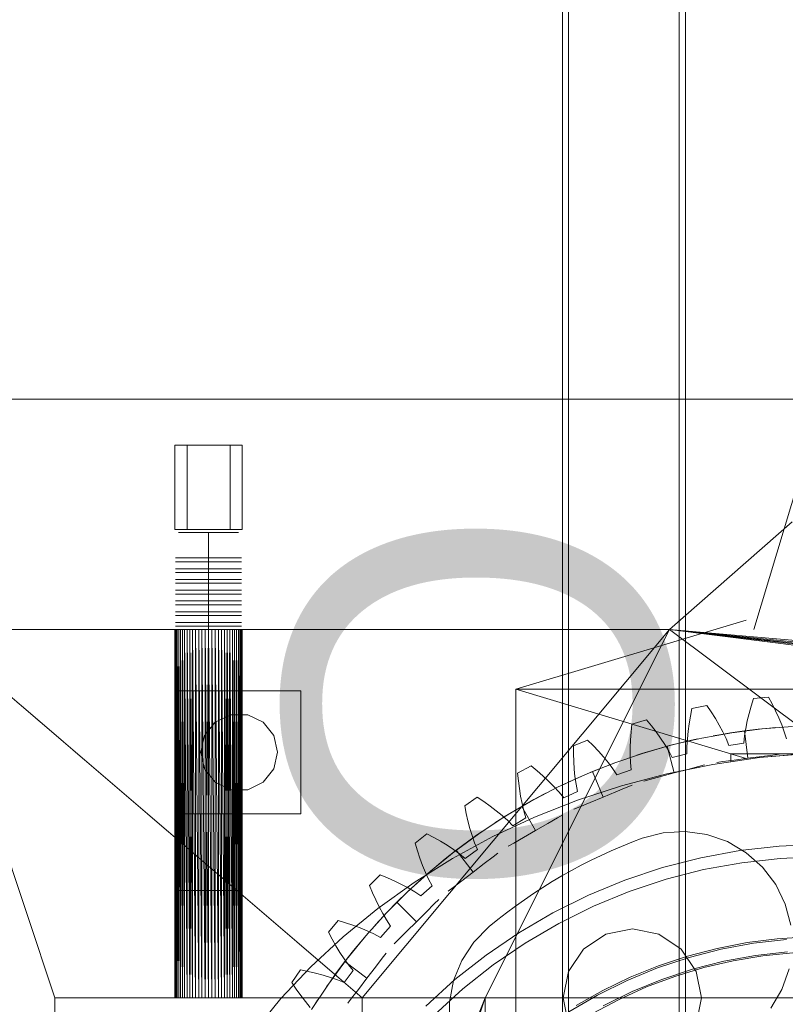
# Model space of a CAD drawing. Header units: millimetres. Extents: x -4395 to 65662, y -65530 to 6847.
# Tile 859 of 1034: x 23927 to 24426, y 1936 to 2577. Entities that reach past the tile are written whole.
import ezdxf

# ---------------------------------------------------------------- set-up
doc = ezdxf.new("R2010")
doc.units = ezdxf.units.MM
for name, color, linetype, lineweight in [('COTAS_O', 1, 'Continuous', 0), ('COTAS_P', 1, 'Continuous', 0), ('lateral_briquetadora', 7, 'Continuous', 0), ('lateral_C02', 7, 'Continuous', 0)]:
    doc.layers.add(name, color=color, linetype=linetype, lineweight=lineweight)
doc.dimstyles.new('R19_100', dxfattribs={"dimtxt": 250, "dimasz": 150, "dimexe": 150, "dimexo": 80, "dimgap": 100, "dimtad": 1, "dimtih": 1, "dimtoh": 1, "dimdsep": 46, "dimcen": 0.09, "dimadec": 0, "dimazin": 0, "dimtfac": 1, "dimtdec": 4, "dimtofl": 0, "dimtmove": 0, "dimatfit": 3, "dimfxl": 1, "dimtolj": 1, "dimtzin": 0, "dimarcsym": 0})

# ---------------------------------------------------------------- blocks, each defined once
blk = doc.blocks.new('DIM_R33_4')
at = {"layer": 'COTAS_P'}
for p, q in [((15248.37, 1279.09), (24311.82, 4109.09)), ((24311.82, 4109.09), (24155.23, 4107.34)), ((24311.82, 4109.09), (24182.05, 4021.43)), ((24580.07, 3250), (24311.82, 4109.09)), ((15248.37, 1279.09), (15378.14, 1366.76)), ((15248.37, 1279.09), (15404.97, 1280.85)), ((15516.62, 420), (15248.37, 1279.09))]:
    blk.add_line(p, q, dxfattribs=at)
blk.add_text('9495 P', height=250, rotation=17.34062, dxfattribs=at).set_placement((19750.29, 2789.55))
blk = doc.blocks.new('DIM_R33_7')
at = {"layer": 'COTAS_P'}
for p, q in [((24250.07, 2141), (24400.07, 2186)), ((26750.07, 2141), (26600.07, 2186)), ((24250.07, 1241), (24250.07, 2141)), ((24250.07, 2141), (26750.07, 2141)), ((24250.07, 2141), (24400.07, 2096)), ((26750.07, 2141), (26600.07, 2096)), ((26750.07, 1241), (26750.07, 2141))]:
    blk.add_line(p, q, dxfattribs=at)
blk.add_text('2500 P', height=250, dxfattribs=at).set_placement((25500.07, 2241))
blk = doc.blocks.new('DIM_R33_27')
at = {"layer": 'COTAS_O'}
for p, q in [((23750.07, 2330), (24450.07, 2330)), ((24450.07, 2330), (24405.07, 2180)), ((24450.07, 0), (24450.07, 2330)), ((24450.07, 2330), (24495.07, 2180)), ((24450.07, 0), (24405.07, 150)), ((24450.07, 0), (24495.07, 150)), ((23750.07, 0), (24450.07, 0))]:
    blk.add_line(p, q, dxfattribs=at)
blk.add_text('2330 O', height=250, rotation=90, dxfattribs=at).set_placement((24350.07, 1165))

msp = doc.modelspace()

# ---------------------------------------------------------------- linework, layer by layer
at = {"layer": 'lateral_briquetadora'}
for p, q in [((24028.067, 2300), (24072.067, 2300)), ((24028.067, 2300), (24028.067, 2245)), ((24036.067, 2300), (24064.067, 2300)), ((24036.067, 2300), (24036.067, 2245)), ((24064.067, 2300), (24064.067, 2245)), ((24072.067, 2300), (24072.067, 2245)), ((24028.067, 2245), (24072.067, 2245)), ((24036.067, 2245), (24064.067, 2245)), ((24430.067, 2250), (24350.067, 2180)), ((24034.431, 2243), (24030.569, 2243)), ((24041.39, 2243), (24034.431, 2243)), ((24050.067, 2243), (24041.39, 2243)), ((24050.067, 2243), (24050.067, 2226.5)), ((24050.067, 2243), (24058.745, 2243)), ((24058.745, 2243), (24065.704, 2243)), ((24065.704, 2243), (24069.566, 2243)), ((24032.867, 2226.5), (24028.619, 2226.5)), ((24034.431, 2226.5), (24030.569, 2226.5)), ((24040.522, 2226.5), (24032.867, 2226.5)), ((24041.39, 2226.5), (24034.431, 2226.5)), ((24050.067, 2226.5), (24040.522, 2226.5)), ((24050.067, 2226.5), (24041.39, 2226.5)), ((24050.067, 2226.5), (24050.067, 2224)), ((24050.067, 2226.5), (24059.613, 2226.5)), ((24050.067, 2226.5), (24058.745, 2226.5)), ((24058.745, 2226.5), (24065.704, 2226.5)), ((24059.613, 2226.5), (24067.268, 2226.5)), ((24065.704, 2226.5), (24069.566, 2226.5)), ((24067.268, 2226.5), (24071.516, 2226.5)), ((24032.867, 2224), (24028.619, 2224)), ((24032.867, 2219.5), (24028.619, 2219.5)), ((24034.431, 2224), (24030.569, 2224)), ((24034.431, 2219.5), (24030.569, 2219.5)), ((24040.522, 2224), (24032.867, 2224)), ((24040.522, 2219.5), (24032.867, 2219.5)), ((24041.39, 2224), (24034.431, 2224)), ((24041.39, 2219.5), (24034.431, 2219.5)), ((24050.067, 2224), (24040.522, 2224)), ((24050.067, 2219.5), (24040.522, 2219.5)), ((24050.067, 2224), (24041.39, 2224)), ((24050.067, 2219.5), (24041.39, 2219.5)), ((24050.067, 2224), (24050.067, 2219.5)), ((24050.067, 2224), (24058.745, 2224)), ((24050.067, 2224), (24059.613, 2224)), ((24050.067, 2219.5), (24050.067, 2217)), ((24050.067, 2219.5), (24058.745, 2219.5)), ((24050.067, 2219.5), (24059.613, 2219.5)), ((24058.745, 2224), (24065.704, 2224)), ((24058.745, 2219.5), (24065.704, 2219.5)), ((24059.613, 2224), (24067.268, 2224)), ((24059.613, 2219.5), (24067.268, 2219.5)), ((24065.704, 2224), (24069.566, 2224)), ((24065.704, 2219.5), (24069.566, 2219.5)), ((24067.268, 2224), (24071.516, 2224)), ((24067.268, 2219.5), (24071.516, 2219.5)), ((24032.867, 2217), (24028.619, 2217)), ((24032.867, 2212.5), (24028.619, 2212.5)), ((24034.431, 2217), (24030.569, 2217)), ((24034.431, 2212.5), (24030.569, 2212.5)), ((24040.522, 2217), (24032.867, 2217)), ((24040.522, 2212.5), (24032.867, 2212.5)), ((24041.39, 2217), (24034.431, 2217)), ((24041.39, 2212.5), (24034.431, 2212.5)), ((24050.067, 2217), (24040.522, 2217)), ((24050.067, 2212.5), (24040.522, 2212.5)), ((24050.067, 2217), (24041.39, 2217)), ((24050.067, 2212.5), (24041.39, 2212.5)), ((24050.067, 2217), (24050.067, 2212.5)), ((24050.067, 2217), (24058.745, 2217)), ((24050.067, 2217), (24059.613, 2217)), ((24050.067, 2212.5), (24050.067, 2210)), ((24050.067, 2212.5), (24058.745, 2212.5)), ((24050.067, 2212.5), (24059.613, 2212.5)), ((24058.745, 2217), (24065.704, 2217)), ((24058.745, 2212.5), (24065.704, 2212.5)), ((24059.613, 2217), (24067.268, 2217)), ((24059.613, 2212.5), (24067.268, 2212.5)), ((24065.704, 2217), (24069.566, 2217)), ((24065.704, 2212.5), (24069.566, 2212.5)), ((24067.268, 2217), (24071.516, 2217)), ((24067.268, 2212.5), (24071.516, 2212.5)), ((24032.867, 2210), (24028.619, 2210)), ((24032.867, 2205.5), (24028.619, 2205.5)), ((24034.431, 2210), (24030.569, 2210)), ((24034.431, 2205.5), (24030.569, 2205.5)), ((24040.522, 2210), (24032.867, 2210)), ((24040.522, 2205.5), (24032.867, 2205.5)), ((24041.39, 2210), (24034.431, 2210)), ((24041.39, 2205.5), (24034.431, 2205.5)), ((24050.067, 2210), (24040.522, 2210)), ((24050.067, 2205.5), (24040.522, 2205.5)), ((24050.067, 2210), (24041.39, 2210)), ((24050.067, 2205.5), (24041.39, 2205.5)), ((24050.067, 2210), (24050.067, 2205.5)), ((24050.067, 2210), (24058.745, 2210)), ((24050.067, 2210), (24059.613, 2210)), ((24050.067, 2205.5), (24050.067, 2203)), ((24050.067, 2205.5), (24058.745, 2205.5)), ((24050.067, 2205.5), (24059.613, 2205.5)), ((24058.745, 2210), (24065.704, 2210)), ((24058.745, 2205.5), (24065.704, 2205.5)), ((24059.613, 2210), (24067.268, 2210)), ((24059.613, 2205.5), (24067.268, 2205.5)), ((24065.704, 2210), (24069.566, 2210)), ((24065.704, 2205.5), (24069.566, 2205.5)), ((24067.268, 2210), (24071.516, 2210)), ((24067.268, 2205.5), (24071.516, 2205.5)), ((24032.867, 2203), (24028.619, 2203)), ((24034.431, 2203), (24030.569, 2203)), ((24040.522, 2203), (24032.867, 2203)), ((24041.39, 2203), (24034.431, 2203)), ((24050.067, 2203), (24040.522, 2203)), ((24050.067, 2203), (24041.39, 2203)), ((24050.067, 2203), (24050.067, 2198.5)), ((24050.067, 2203), (24058.745, 2203)), ((24050.067, 2203), (24059.613, 2203)), ((24058.745, 2203), (24065.704, 2203)), ((24059.613, 2203), (24067.268, 2203)), ((24065.704, 2203), (24069.566, 2203)), ((24067.268, 2203), (24071.516, 2203)), ((24032.867, 2198.5), (24028.619, 2198.5)), ((24032.867, 2196), (24028.619, 2196)), ((24034.431, 2198.5), (24030.569, 2198.5)), ((24034.431, 2196), (24030.569, 2196)), ((24040.522, 2198.5), (24032.867, 2198.5)), ((24040.522, 2196), (24032.867, 2196)), ((24041.39, 2198.5), (24034.431, 2198.5)), ((24041.39, 2196), (24034.431, 2196)), ((24050.067, 2198.5), (24040.522, 2198.5)), ((24050.067, 2196), (24040.522, 2196)), ((24050.067, 2198.5), (24041.39, 2198.5)), ((24050.067, 2196), (24041.39, 2196)), ((24050.067, 2198.5), (24050.067, 2196)), ((24050.067, 2198.5), (24058.745, 2198.5)), ((24050.067, 2198.5), (24059.613, 2198.5)), ((24050.067, 2196), (24050.067, 2191.5)), ((24050.067, 2196), (24058.745, 2196)), ((24050.067, 2196), (24059.613, 2196)), ((24058.745, 2198.5), (24065.704, 2198.5)), ((24058.745, 2196), (24065.704, 2196)), ((24059.613, 2198.5), (24067.268, 2198.5)), ((24059.613, 2196), (24067.268, 2196)), ((24065.704, 2198.5), (24069.566, 2198.5)), ((24065.704, 2196), (24069.566, 2196)), ((24067.268, 2198.5), (24071.516, 2198.5)), ((24067.268, 2196), (24071.516, 2196)), ((24032.867, 2191.5), (24028.619, 2191.5)), ((24032.867, 2189), (24028.619, 2189)), ((24034.431, 2191.5), (24030.569, 2191.5)), ((24034.431, 2189), (24030.569, 2189)), ((24040.522, 2191.5), (24032.867, 2191.5)), ((24040.522, 2189), (24032.867, 2189)), ((24041.39, 2191.5), (24034.431, 2191.5)), ((24041.39, 2189), (24034.431, 2189)), ((24050.067, 2191.5), (24040.522, 2191.5)), ((24050.067, 2189), (24040.522, 2189)), ((24050.067, 2191.5), (24041.39, 2191.5)), ((24050.067, 2189), (24041.39, 2189)), ((24050.067, 2191.5), (24050.067, 2189)), ((24050.067, 2191.5), (24058.745, 2191.5)), ((24050.067, 2191.5), (24059.613, 2191.5)), ((24050.067, 2189), (24050.067, 2184.5)), ((24050.067, 2189), (24058.745, 2189)), ((24050.067, 2189), (24059.613, 2189)), ((24058.745, 2191.5), (24065.704, 2191.5)), ((24058.745, 2189), (24065.704, 2189)), ((24059.613, 2191.5), (24067.268, 2191.5)), ((24059.613, 2189), (24067.268, 2189)), ((24065.704, 2191.5), (24069.566, 2191.5)), ((24065.704, 2189), (24069.566, 2189)), ((24067.268, 2191.5), (24071.516, 2191.5)), ((24067.268, 2189), (24071.516, 2189)), ((23870.067, 2180), (24150.067, 1940)), ((24350.067, 2180), (23870.067, 2180)), ((23870.067, 2180), (23950.067, 1940)), ((24054.359, 2180), (23870.067, 2180)), ((24052.224, 2180), (23870.067, 2180)), ((24050.067, 2180), (23870.067, 2180)), ((24047.911, 2180), (23870.067, 2180)), ((24045.775, 2180), (23870.067, 2180)), ((24043.681, 2180), (23870.067, 2180)), ((24041.648, 2180), (23870.067, 2180)), ((24039.697, 2180), (23870.067, 2180)), ((24037.845, 2180), (23870.067, 2180)), ((24036.111, 2180), (23870.067, 2180)), ((24034.511, 2180), (23870.067, 2180)), ((24033.061, 2180), (23870.067, 2180)), ((24031.775, 2180), (23870.067, 2180)), ((24030.665, 2180), (23870.067, 2180)), ((24029.742, 2180), (23870.067, 2180)), ((24029.015, 2180), (23870.067, 2180)), ((24028.49, 2180), (23870.067, 2180)), ((24028.173, 2180), (23870.067, 2180)), ((24028.067, 2180), (23870.067, 2180)), ((24028.067, 2180), (24028.173, 1940)), ((24028.067, 1940), (24028.067, 2180)), ((24028.067, 2180), (24028.173, 2180)), ((24028.173, 2180), (24028.49, 1940)), ((24028.173, 1940), (24028.173, 2180)), ((24028.173, 2180), (24028.49, 2180)), ((24028.49, 2180), (24029.015, 1940)), ((24028.49, 1940), (24028.49, 2180)), ((24028.49, 2180), (24029.015, 2180)), ((24032.867, 2184.5), (24028.619, 2184.5)), ((24032.867, 2182), (24028.619, 2182)), ((24029.015, 2180), (24029.742, 1940)), ((24029.015, 1940), (24029.015, 2180)), ((24029.015, 2180), (24029.742, 2180)), ((24029.742, 2180), (24030.665, 1940)), ((24029.742, 1940), (24029.742, 2180)), ((24029.742, 2180), (24030.665, 2180)), ((24030.665, 2180), (24029.742, 1940)), ((24034.431, 2184.5), (24030.569, 2184.5)), ((24034.431, 2182), (24030.569, 2182)), ((24030.665, 2180), (24031.775, 1940)), ((24030.665, 1940), (24030.665, 2180)), ((24030.665, 2180), (24031.775, 2180)), ((24031.775, 2180), (24033.061, 1940)), ((24031.775, 1940), (24031.775, 2180)), ((24031.775, 2180), (24033.061, 2180)), ((24040.522, 2184.5), (24032.867, 2184.5)), ((24040.522, 2182), (24032.867, 2182)), ((24033.061, 2180), (24034.511, 1940)), ((24033.061, 1940), (24033.061, 2180)), ((24033.061, 2180), (24034.511, 2180)), ((24041.39, 2184.5), (24034.431, 2184.5)), ((24041.39, 2182), (24034.431, 2182)), ((24034.511, 2180), (24034.511, 1940)), ((24034.511, 2180), (24036.111, 1940)), ((24034.511, 2180), (24036.111, 2180)), ((24036.111, 2180), (24036.111, 1940)), ((24036.111, 2180), (24037.845, 1940)), ((24036.111, 2180), (24037.845, 2180)), ((24037.845, 2180), (24037.845, 1940)), ((24037.845, 2180), (24039.697, 1940)), ((24037.845, 2180), (24039.697, 2180)), ((24039.697, 2180), (24037.845, 1940)), ((24039.697, 2180), (24039.697, 1940)), ((24039.697, 2180), (24041.648, 1940)), ((24039.697, 2180), (24041.648, 2180)), ((24050.067, 2184.5), (24040.522, 2184.5)), ((24050.067, 2182), (24040.522, 2182)), ((24050.067, 2184.5), (24041.39, 2184.5)), ((24050.067, 2182), (24041.39, 2182)), ((24041.648, 2180), (24041.648, 1940)), ((24041.648, 2180), (24043.681, 1940)), ((24041.648, 2180), (24043.681, 2180)), ((24043.681, 2180), (24043.681, 1940)), ((24043.681, 2180), (24045.775, 1940)), ((24043.681, 2180), (24045.775, 2180)), ((24045.775, 2180), (24045.775, 1940)), ((24045.775, 2180), (24047.911, 1940)), ((24045.775, 2180), (24047.911, 2180)), ((24047.911, 2180), (24047.911, 1940)), ((24047.911, 2180), (24050.067, 1940)), ((24047.911, 2180), (24050.067, 2180)), ((24050.067, 2180), (24047.911, 1940)), ((24050.067, 2184.5), (24050.067, 2182)), ((24050.067, 2184.5), (24058.745, 2184.5)), ((24050.067, 2184.5), (24059.613, 2184.5)), ((24050.067, 2182), (24050.067, 2010)), ((24050.067, 2182), (24059.613, 2182)), ((24050.067, 2182), (24058.745, 2182)), ((24050.067, 2180), (24050.067, 1940)), ((24050.067, 2180), (24052.224, 1940)), ((24050.067, 2180), (24052.224, 2180)), ((24052.224, 2180), (24052.224, 1940)), ((24052.224, 2180), (24054.359, 1940)), ((24052.224, 2180), (24054.359, 2180)), ((24052.224, 2180), (24350.067, 2180)), ((24054.359, 2180), (24054.359, 1940)), ((24054.359, 2180), (24056.454, 1940)), ((24054.359, 2180), (24056.454, 2180)), ((24054.359, 2180), (24350.067, 2180)), ((24056.454, 2180), (24056.454, 1940)), ((24056.454, 2180), (24058.487, 1940)), ((24056.454, 2180), (24058.487, 2180)), ((24056.454, 2180), (24350.067, 2180)), ((24058.487, 2180), (24058.487, 1940)), ((24058.487, 2180), (24060.438, 1940)), ((24058.487, 2180), (24060.438, 2180)), ((24058.487, 2180), (24350.067, 2180)), ((24058.745, 2184.5), (24065.704, 2184.5)), ((24058.745, 2182), (24065.704, 2182)), ((24059.613, 2184.5), (24067.268, 2184.5)), ((24059.613, 2182), (24067.268, 2182)), ((24060.438, 2180), (24060.438, 1940)), ((24062.29, 2180), (24060.438, 1940)), ((24060.438, 2180), (24062.29, 2180)), ((24060.438, 2180), (24350.067, 2180)), ((24060.438, 2180), (24062.29, 1940)), ((24062.29, 2180), (24062.29, 1940)), ((24062.29, 1940), (24064.024, 2180)), ((24062.29, 2180), (24064.024, 2180)), ((24062.29, 2180), (24350.067, 2180)), ((24062.29, 2180), (24064.024, 1940)), ((24064.024, 2180), (24064.024, 1940)), ((24064.024, 2180), (24065.624, 1940)), ((24064.024, 2180), (24065.624, 2180)), ((24064.024, 2180), (24350.067, 2180)), ((24065.624, 2180), (24065.624, 1940)), ((24065.624, 1940), (24067.074, 2180)), ((24065.624, 2180), (24067.074, 2180)), ((24065.624, 2180), (24350.067, 2180)), ((24067.074, 1940), (24065.624, 2180)), ((24065.704, 2184.5), (24069.566, 2184.5)), ((24065.704, 2182), (24069.566, 2182)), ((24067.074, 2180), (24067.074, 1940)), ((24067.074, 2180), (24068.36, 1940)), ((24067.074, 2180), (24068.36, 2180)), ((24350.067, 2180), (24067.074, 2180)), ((24067.268, 2184.5), (24071.516, 2184.5)), ((24067.268, 2182), (24071.516, 2182)), ((24068.36, 2180), (24069.47, 1940)), ((24068.36, 1940), (24068.36, 2180)), ((24068.36, 2180), (24069.47, 2180)), ((24350.067, 2180), (24068.36, 2180)), ((24069.47, 2180), (24069.47, 1940)), ((24069.47, 1940), (24070.393, 2180)), ((24069.47, 2180), (24070.393, 2180)), ((24350.067, 2180), (24069.47, 2180)), ((24070.393, 1940), (24069.47, 2180)), ((24070.393, 2180), (24070.393, 1940)), ((24070.393, 2180), (24071.12, 1940)), ((24070.393, 2180), (24071.12, 2180)), ((24350.067, 2180), (24070.393, 2180)), ((24071.12, 2180), (24071.12, 1940)), ((24071.12, 1940), (24071.645, 2180)), ((24071.12, 2180), (24071.645, 2180)), ((24350.067, 2180), (24071.12, 2180)), ((24071.645, 1940), (24071.12, 2180)), ((24071.645, 2180), (24071.645, 1940)), ((24071.645, 2180), (24071.962, 1940)), ((24071.645, 2180), (24071.962, 2180)), ((24350.067, 2180), (24071.645, 2180)), ((24071.962, 2180), (24071.962, 1940)), ((24071.962, 1940), (24072.067, 2180)), ((24071.962, 2180), (24072.067, 2180)), ((24350.067, 2180), (24071.962, 2180)), ((24071.962, 2180), (24072.067, 1940)), ((24072.067, 2180), (24072.067, 1940)), ((24072.067, 2180), (24350.067, 2180)), ((24350.067, 2180), (24150.067, 1940)), ((24350.067, 2180), (24230.067, 1940)), ((24350.067, 2180), (24629.579, 2152.322)), ((24628.488, 2155.371), (24350.067, 2180)), ((24350.067, 2180), (24670.067, 1940)), ((24634.558, 2144.015), (24350.067, 2180)), ((24632.629, 2146.616), (24350.067, 2180)), ((24630.964, 2149.394), (24350.067, 2180)), ((24030.067, 2140), (24030.067, 2060)), ((24110.067, 2140), (24030.067, 2140)), ((24110.067, 2140), (24110.067, 2060)), ((24403.225, 2130.113), (24404.731, 2135.001)), ((24404.731, 2135.001), (24414.545, 2135.968)), ((24414.545, 2135.968), (24416.977, 2131.468)), ((24363.742, 2123.571), (24364.763, 2128.583)), ((24364.763, 2128.583), (24374.434, 2130.507)), ((24374.434, 2130.507), (24377.295, 2126.267)), ((24401.891, 2125.236), (24403.225, 2130.113)), ((24416.977, 2131.468), (24419.236, 2126.944)), ((24054.48, 2119.546), (24064.504, 2124.373)), ((24064.504, 2124.373), (24075.631, 2124.373)), ((24075.631, 2124.373), (24085.655, 2119.546)), ((24362.893, 2118.587), (24363.742, 2123.571)), ((24377.295, 2126.267), (24379.987, 2121.987)), ((24400.741, 2120.372), (24401.891, 2125.236)), ((24419.236, 2126.944), (24421.313, 2122.399)), ((24421.313, 2122.399), (24423.195, 2117.832)), ((24047.543, 2110.847), (24054.48, 2119.546)), ((24085.655, 2119.546), (24092.592, 2110.847)), ((24325.091, 2113.191), (24325.615, 2118.278)), ((24325.615, 2118.278), (24335.052, 2121.141)), ((24335.052, 2121.141), (24338.315, 2117.202)), ((24338.315, 2117.202), (24341.413, 2113.206)), ((24362.225, 2113.634), (24362.893, 2118.587)), ((24379.987, 2121.987), (24382.5, 2117.667)), ((24382.5, 2117.667), (24384.82, 2113.306)), ((24399.786, 2115.526), (24400.741, 2120.372)), ((24410.384, 2115.237), (24430.2, 2116.747)), ((24415.191, 2115.696), (24419.237, 2116.036)), ((24423.195, 2117.832), (24424.864, 2113.245)), ((24045.067, 2100), (24047.543, 2110.847)), ((24092.592, 2110.847), (24095.067, 2100)), ((24324.735, 2108.147), (24325.091, 2113.191)), ((24341.413, 2113.206), (24344.337, 2109.153)), ((24361.749, 2108.717), (24362.225, 2113.634)), ((24371.108, 2109.221), (24390.67, 2112.727)), ((24382.636, 2111.41), (24378.64, 2110.692)), ((24389.848, 2112.6), (24382.636, 2111.41)), ((24384.82, 2113.306), (24386.931, 2108.905)), ((24398.869, 2113.894), (24389.848, 2112.6)), ((24390.67, 2112.727), (24410.384, 2115.237)), ((24398.544, 2105.906), (24399.044, 2110.702)), ((24398.869, 2113.894), (24407.917, 2114.979)), ((24401.218, 2096.048), (24398.869, 2113.894)), ((24399.044, 2110.702), (24399.786, 2115.526)), ((24407.917, 2114.979), (24415.191, 2115.696)), ((24424.864, 2113.245), (24426.29, 2108.639)), ((24287.643, 2099.071), (24287.666, 2104.186)), ((24287.666, 2104.186), (24296.777, 2107.96)), ((24296.777, 2107.96), (24300.41, 2104.36)), ((24300.41, 2104.36), (24303.885, 2100.687)), ((24324.555, 2103.152), (24324.735, 2108.147)), ((24324.564, 2098.213), (24324.555, 2103.152)), ((24332.642, 2099.261), (24351.749, 2104.728)), ((24348.546, 2103.884), (24339.771, 2101.424)), ((24344.337, 2109.153), (24347.074, 2105.041)), ((24347.074, 2105.041), (24349.605, 2100.868)), ((24348.546, 2103.884), (24357.375, 2106.141)), ((24357.375, 2106.141), (24348.546, 2103.884)), ((24353.204, 2086.498), (24348.546, 2103.884)), ((24351.749, 2104.728), (24371.108, 2109.221)), ((24357.375, 2106.141), (24364.494, 2107.802)), ((24364.494, 2107.802), (24357.375, 2106.141)), ((24361.457, 2099.022), (24361.484, 2103.844)), ((24361.484, 2103.844), (24361.749, 2108.717)), ((24364.494, 2107.802), (24368.46, 2108.667)), ((24386.931, 2108.905), (24388.801, 2104.461)), ((24388.801, 2104.461), (24398.544, 2105.906)), ((24047.543, 2089.153), (24045.067, 2100)), ((24095.067, 2100), (24092.592, 2089.153)), ((24287.783, 2094.017), (24287.643, 2099.071)), ((24303.885, 2100.687), (24307.193, 2096.94)), ((24307.193, 2096.94), (24310.319, 2093.116)), ((24313.837, 2092.833), (24332.642, 2099.261)), ((24324.777, 2093.337), (24324.564, 2098.213)), ((24332.776, 2099.303), (24328.908, 2098.069)), ((24339.771, 2101.424), (24332.776, 2099.303)), ((24349.605, 2100.868), (24351.903, 2096.629)), ((24351.903, 2096.629), (24361.457, 2099.022)), ((24390.067, 2099), (24390.067, 2093.806)), ((24437.906, 2099), (24390.067, 2099)), ((24401.218, 2096.048), (24410.252, 2097.238)), ((24408.72, 2096.492), (24439.328, 2099.122)), ((24408.72, 2096.492), (24437.906, 2099)), ((24410.252, 2097.238), (24417.496, 2098.191)), ((24417.496, 2098.191), (24421.516, 2098.721)), ((24251.282, 2086.442), (24259.979, 2091.091)), ((24259.979, 2091.091), (24263.947, 2087.864)), ((24288.094, 2089.029), (24287.783, 2094.017)), ((24295.381, 2085.461), (24313.837, 2092.833)), ((24299.96, 2087.392), (24308.419, 2090.781)), ((24308.419, 2090.781), (24315.26, 2093.357)), ((24310.319, 2093.116), (24313.248, 2089.211)), ((24315.26, 2093.357), (24319.079, 2094.733)), ((24325.223, 2088.535), (24324.777, 2093.337)), ((24348.423, 2086.03), (24378.375, 2092.122)), ((24362.006, 2088.856), (24369.063, 2090.747)), ((24369.063, 2090.747), (24372.98, 2091.797)), ((24378.375, 2092.122), (24408.72, 2096.492)), ((24384.94, 2093.905), (24380.92, 2093.376)), ((24392.184, 2094.859), (24384.94, 2093.905)), ((24390.067, 2093.806), (24408.72, 2096.492)), ((24401.218, 2096.048), (24392.184, 2094.859)), ((24054.48, 2080.454), (24047.543, 2089.153)), ((24092.592, 2089.153), (24085.655, 2080.454)), ((24251.76, 2081.35), (24251.282, 2086.442)), ((24263.947, 2087.864), (24267.765, 2084.549)), ((24267.765, 2084.549), (24271.424, 2081.145)), ((24277.323, 2077.164), (24295.381, 2085.461)), ((24291.582, 2083.807), (24284.923, 2080.791)), ((24288.587, 2084.114), (24288.094, 2089.029)), ((24289.277, 2079.283), (24288.587, 2084.114)), ((24299.96, 2087.392), (24291.582, 2083.807)), ((24306.848, 2070.762), (24299.96, 2087.392)), ((24313.248, 2089.211), (24315.949, 2085.217)), ((24315.949, 2085.217), (24325.223, 2088.535)), ((24318.991, 2078.241), (24348.423, 2086.03)), ((24344.403, 2084.14), (24337.345, 2082.248)), ((24353.204, 2086.498), (24344.403, 2084.14)), ((24353.204, 2086.498), (24362.006, 2088.856)), ((24064.504, 2075.627), (24054.48, 2080.454)), ((24085.655, 2080.454), (24075.631, 2075.627)), ((24252.395, 2076.334), (24251.76, 2081.35)), ((24271.424, 2081.145), (24274.911, 2077.646)), ((24274.911, 2077.646), (24278.207, 2074.047)), ((24284.923, 2080.791), (24281.25, 2079.063)), ((24290.191, 2074.548), (24289.277, 2079.283)), ((24290.206, 2068.791), (24318.991, 2078.241)), ((24322.017, 2077.045), (24325.763, 2078.597)), ((24337.345, 2082.248), (24333.429, 2081.199)), ((24075.631, 2075.627), (24064.504, 2075.627)), ((24253.193, 2071.4), (24252.395, 2076.334)), ((24254.165, 2066.557), (24253.193, 2071.4)), ((24259.708, 2067.962), (24277.323, 2077.164)), ((24261.887, 2069.163), (24268.333, 2072.61)), ((24268.333, 2072.61), (24271.94, 2074.472)), ((24278.207, 2074.047), (24281.288, 2070.337)), ((24281.288, 2070.337), (24290.191, 2074.548)), ((24306.848, 2070.762), (24315.266, 2074.249)), ((24315.266, 2074.249), (24322.017, 2077.045)), ((24216.811, 2065.217), (24225.011, 2070.696)), ((24217.787, 2060.196), (24216.811, 2065.217)), ((24225.011, 2070.696), (24229.276, 2067.874)), ((24229.276, 2067.874), (24233.401, 2064.949)), ((24233.401, 2064.949), (24237.376, 2061.92)), ((24242.581, 2057.881), (24259.708, 2067.962)), ((24253.942, 2064.698), (24246.104, 2060.051)), ((24253.942, 2064.698), (24261.887, 2069.163)), ((24262.942, 2049.11), (24253.942, 2064.698)), ((24255.326, 2061.816), (24254.165, 2066.557)), ((24262.192, 2057.718), (24290.206, 2068.791)), ((24291.68, 2064.479), (24287.933, 2062.927)), ((24298.43, 2067.275), (24291.68, 2064.479)), ((24306.848, 2070.762), (24298.43, 2067.275)), ((24110.067, 2060), (24030.067, 2060)), ((24218.91, 2055.266), (24217.787, 2060.196)), ((24237.376, 2061.92), (24241.189, 2058.779)), ((24246.104, 2060.051), (24239.896, 2056.192)), ((24241.189, 2058.779), (24244.822, 2055.521)), ((24256.699, 2057.194), (24255.326, 2061.816)), ((24277.161, 2057.319), (24280.673, 2059.347)), ((24220.188, 2050.435), (24218.91, 2055.266)), ((24225.988, 2046.944), (24242.581, 2057.881)), ((24235.067, 2045.07), (24262.192, 2057.718)), ((24239.896, 2056.192), (24236.479, 2053.999)), ((24244.822, 2055.521), (24248.252, 2052.131)), ((24248.252, 2052.131), (24256.699, 2057.194)), ((24262.942, 2049.11), (24270.833, 2053.666)), ((24270.833, 2053.666), (24277.161, 2057.319)), ((24184.587, 2040.716), (24192.21, 2046.972)), ((24192.21, 2046.972), (24196.732, 2044.581)), ((24209.969, 2035.182), (24225.988, 2046.944)), ((24218.575, 2041.656), (24224.516, 2045.915)), ((24221.63, 2045.711), (24220.188, 2050.435)), ((24223.25, 2041.107), (24221.63, 2045.711)), ((24224.516, 2045.915), (24227.849, 2048.232)), ((24262.942, 2049.11), (24255.052, 2044.554)), ((24332.334, 2043.965), (24346.085, 2047.556)), ((24346.085, 2047.556), (24360.273, 2048.395)), ((24360.273, 2048.395), (24374.351, 2046.45)), ((24374.351, 2046.45), (24387.78, 2041.796)), ((24186.05, 2035.815), (24184.587, 2040.716)), ((24196.732, 2044.581), (24201.124, 2042.075)), ((24201.124, 2042.075), (24205.376, 2039.45)), ((24205.376, 2039.45), (24209.478, 2036.698)), ((24208.949, 2030.903), (24235.067, 2045.07)), ((24211.281, 2036.193), (24218.575, 2041.656)), ((24225.07, 2036.641), (24223.25, 2041.107)), ((24248.724, 2040.901), (24245.212, 2038.873)), ((24255.052, 2044.554), (24248.724, 2040.901)), ((24318.888, 2038.675), (24325.583, 2041.391)), ((24325.583, 2041.391), (24332.334, 2043.965)), ((24387.78, 2041.796), (24400.043, 2034.611)), ((24421.571, 2038.901), (24395.952, 2036.021)), ((24447.329, 2039.99), (24421.571, 2038.901)), ((24187.651, 2031.019), (24186.05, 2035.815)), ((24194.567, 2022.623), (24209.969, 2035.182)), ((24211.281, 2036.193), (24204.116, 2030.562)), ((24209.478, 2036.698), (24213.414, 2033.812)), ((24222.239, 2021.912), (24211.281, 2036.193)), ((24213.414, 2033.812), (24217.159, 2030.774)), ((24217.159, 2030.774), (24225.07, 2036.641)), ((24235.264, 2031.907), (24238.481, 2034.376)), ((24299.171, 2029.681), (24305.679, 2032.818)), ((24305.679, 2032.818), (24312.252, 2035.817)), ((24312.252, 2035.817), (24318.888, 2038.675)), ((24395.952, 2036.021), (24370.595, 2031.364)), ((24400.043, 2034.611), (24410.669, 2025.173)), ((24183.95, 2015.275), (24208.949, 2030.903)), ((24189.397, 2026.336), (24187.651, 2031.019)), ((24191.295, 2021.776), (24189.397, 2026.336)), ((24204.116, 2030.562), (24198.465, 2025.925)), ((24222.239, 2021.912), (24229.467, 2027.459)), ((24229.467, 2027.459), (24235.264, 2031.907)), ((24286.362, 2022.994), (24292.731, 2026.406)), ((24292.731, 2026.406), (24299.171, 2029.681)), ((24370.595, 2031.364), (24345.624, 2024.953)), ((24397.122, 2028.107), (24372.313, 2023.551)), ((24422.188, 2030.925), (24397.122, 2028.107)), ((24447.389, 2031.99), (24422.188, 2030.925)), ((24154.92, 2013.174), (24161.893, 2020.147)), ((24161.893, 2020.147), (24166.628, 2018.211)), ((24179.82, 2009.3), (24194.567, 2022.623)), ((24193.358, 2017.352), (24191.295, 2021.776)), ((24198.465, 2025.925), (24195.364, 2023.305)), ((24222.239, 2021.912), (24215.01, 2016.366)), ((24280.067, 2019.449), (24286.362, 2022.994)), ((24345.624, 2024.953), (24321.16, 2016.818)), ((24372.313, 2023.551), (24347.882, 2017.278)), ((24410.669, 2025.173), (24419.249, 2013.842)), ((24156.856, 2008.44), (24154.92, 2013.174)), ((24160.175, 1998.254), (24183.95, 2015.275)), ((24166.628, 2018.211), (24171.244, 2016.148)), ((24171.244, 2016.148), (24175.733, 2013.952)), ((24175.733, 2013.952), (24180.085, 2011.616)), ((24179.223, 2008.731), (24184.557, 2013.729)), ((24184.557, 2013.729), (24187.56, 2016.461)), ((24195.607, 2013.087), (24193.358, 2017.352)), ((24215.01, 2016.366), (24209.213, 2011.918)), ((24267.711, 2011.96), (24273.849, 2015.77)), ((24273.849, 2015.77), (24280.067, 2019.449)), ((24321.16, 2016.818), (24297.322, 2007)), ((24347.882, 2017.278), (24323.947, 2009.319)), ((24419.249, 2013.842), (24425.453, 2001.055)), ((24034.431, 2010), (24030.569, 2010)), ((24041.39, 2010), (24034.431, 2010)), ((24050.067, 2010), (24041.39, 2010)), ((24050.067, 2010), (24058.745, 2010)), ((24058.745, 2010), (24065.704, 2010)), ((24065.704, 2010), (24069.566, 2010)), ((24158.92, 2003.824), (24156.856, 2008.44)), ((24165.768, 1995.247), (24179.82, 2009.3)), ((24172.705, 2002.363), (24179.223, 2008.731)), ((24180.085, 2011.616), (24184.285, 2009.129)), ((24184.285, 2009.129), (24188.309, 2006.473)), ((24188.309, 2006.473), (24195.607, 2013.087)), ((24209.213, 2011.918), (24205.996, 2009.449)), ((24255.683, 2003.953), (24261.654, 2008.02)), ((24261.654, 2008.02), (24267.711, 2011.96)), ((24297.322, 2007), (24274.225, 1995.545)), ((24323.947, 2009.319), (24300.624, 1999.713)), ((24161.116, 1999.334), (24158.92, 2003.824)), ((24172.705, 2002.363), (24166.336, 1995.844)), ((24185.433, 1989.635), (24172.705, 2002.363)), ((24191.876, 1996.078), (24197.042, 2001.244)), ((24197.042, 2001.244), (24199.91, 2004.112)), ((24249.8, 1999.76), (24255.683, 2003.953)), ((24425.453, 2001.055), (24429.044, 1987.304)), ((24137.727, 1979.914), (24160.175, 1998.254)), ((24152.445, 1980.501), (24165.768, 1995.247)), ((24163.452, 1994.982), (24161.116, 1999.334)), ((24166.336, 1995.844), (24161.339, 1990.51)), ((24165.939, 1990.783), (24163.452, 1994.982)), ((24185.433, 1989.635), (24191.876, 1996.078)), ((24238.307, 1991.003), (24244.007, 1995.442)), ((24244.007, 1995.442), (24249.8, 1999.76)), ((24274.225, 1995.545), (24251.982, 1982.51)), ((24300.624, 1999.713), (24278.027, 1988.506)), ((24128.095, 1982.857), (24134.351, 1990.48)), ((24134.351, 1990.48), (24139.253, 1989.017)), ((24139.253, 1989.017), (24144.049, 1987.416)), ((24161.339, 1990.51), (24158.606, 1987.508)), ((24168.595, 1986.758), (24165.939, 1990.783)), ((24185.433, 1989.635), (24178.99, 1983.192)), ((24232.703, 1986.443), (24238.307, 1991.003)), ((24278.027, 1988.506), (24256.265, 1975.753)), ((24130.486, 1978.335), (24128.095, 1982.857)), ((24144.049, 1987.416), (24148.732, 1985.671)), ((24148.732, 1985.671), (24153.292, 1983.773)), ((24153.292, 1983.773), (24157.715, 1981.709)), ((24157.715, 1981.709), (24161.981, 1979.46)), ((24161.981, 1979.46), (24168.595, 1986.758)), ((24178.99, 1983.192), (24173.823, 1978.025)), ((24222.717, 1976.329), (24232.703, 1986.443)), ((24251.982, 1982.51), (24230.701, 1967.957)), ((24294.123, 1971.811), (24308.722, 1981.565)), ((24308.722, 1981.565), (24325.942, 1984.991)), ((24325.942, 1984.991), (24343.163, 1981.565)), ((24343.163, 1981.565), (24357.762, 1971.811)), ((24116.703, 1960.332), (24137.727, 1979.914)), ((24132.992, 1973.944), (24130.486, 1978.335)), ((24139.886, 1965.099), (24152.445, 1980.501)), ((24144.506, 1970.952), (24149.142, 1976.603)), ((24149.142, 1976.603), (24151.762, 1979.704)), ((24173.823, 1978.025), (24170.956, 1975.158)), ((24214.897, 1964.462), (24222.717, 1976.329)), ((24256.265, 1975.753), (24235.444, 1961.515)), ((24381.086, 1972.228), (24400.592, 1976.026)), ((24404.874, 1975.677), (24383.697, 1971.788)), ((24400.592, 1976.026), (24420.3, 1978.568)), ((24426.269, 1978.082), (24404.874, 1975.677)), ((24420.3, 1978.568), (24440.131, 1979.841)), ((24135.618, 1969.691), (24132.992, 1973.944)), ((24138.369, 1965.589), (24135.618, 1969.691)), ((24138.875, 1963.787), (24144.506, 1970.952)), ((24163.15, 1965.855), (24165.618, 1969.072)), ((24284.368, 1957.212), (24294.123, 1971.811)), ((24357.762, 1971.811), (24367.517, 1957.212)), ((24361.864, 1967.187), (24381.086, 1972.228)), ((24383.697, 1971.788), (24362.843, 1966.434)), ((24426.886, 1970.106), (24406.044, 1967.763)), ((24410.91, 1967.433), (24430.447, 1969.358)), ((24128.123, 1949.08), (24139.886, 1965.099)), ((24138.875, 1963.787), (24133.411, 1956.493)), ((24141.256, 1961.654), (24138.369, 1965.589)), ((24153.155, 1952.829), (24138.875, 1963.787)), ((24158.702, 1960.058), (24163.15, 1965.855)), ((24209.541, 1951.297), (24214.897, 1964.462)), ((24230.701, 1967.957), (24210.485, 1951.958)), ((24362.843, 1966.434), (24342.412, 1959.64)), ((24343.004, 1960.925), (24361.864, 1967.187)), ((24385.415, 1963.975), (24365.101, 1958.759)), ((24372.422, 1959.778), (24391.54, 1964.236)), ((24406.044, 1967.763), (24385.415, 1963.975)), ((24391.54, 1964.236), (24410.91, 1967.433)), ((24097.191, 1939.592), (24116.703, 1960.332)), ((24104.371, 1950.057), (24109.85, 1958.256)), ((24109.85, 1958.256), (24114.871, 1957.281)), ((24114.871, 1957.281), (24119.801, 1956.158)), ((24119.801, 1956.158), (24124.633, 1954.88)), ((24133.411, 1956.493), (24129.153, 1950.552)), ((24138.426, 1949.998), (24144.293, 1957.909)), ((24144.293, 1957.909), (24141.256, 1961.654)), ((24153.155, 1952.829), (24158.702, 1960.058)), ((24235.444, 1961.515), (24215.665, 1945.862)), ((24280.942, 1939.991), (24284.368, 1957.212)), ((24342.412, 1959.64), (24322.504, 1951.44)), ((24324.585, 1953.468), (24343.004, 1960.925)), ((24365.101, 1958.759), (24345.199, 1952.141)), ((24353.636, 1954.079), (24372.422, 1959.778)), ((24367.517, 1957.212), (24370.942, 1939.991)), ((24427.938, 1959.038), (24423.284, 1945.609)), ((24107.194, 1945.791), (24104.371, 1950.057)), ((24117.187, 1932.486), (24128.123, 1949.08)), ((24124.633, 1954.88), (24129.357, 1953.438)), ((24129.153, 1950.552), (24126.835, 1947.219)), ((24129.357, 1953.438), (24133.961, 1951.818)), ((24133.961, 1951.818), (24138.426, 1949.998)), ((24153.155, 1952.829), (24147.608, 1945.6)), ((24210.485, 1951.958), (24191.432, 1934.59)), ((24206.858, 1937.34), (24209.541, 1951.297)), ((24322.504, 1951.44), (24303.215, 1941.874)), ((24306.681, 1944.846), (24324.585, 1953.468)), ((24345.199, 1952.141), (24325.807, 1944.154)), ((24335.262, 1947.164), (24353.636, 1954.079)), ((24110.118, 1941.666), (24107.194, 1945.791)), ((24147.608, 1945.6), (24143.16, 1939.803)), ((24215.665, 1945.862), (24197.024, 1928.869)), ((24289.366, 1935.094), (24306.681, 1944.846)), ((24325.807, 1944.154), (24307.017, 1934.835)), ((24317.381, 1939.062), (24335.262, 1947.164)), ((24423.284, 1945.609), (24416.1, 1933.346)), ((23950.067, 1940), (23950.067, 1740)), ((23950.067, 1940), (24150.067, 1940)), ((24036.111, 1940), (23950.067, 1940)), ((23950.067, 1940), (24034.511, 1940)), ((23950.067, 1940), (24033.061, 1940)), ((23950.067, 1940), (24031.775, 1940)), ((24037.845, 1940), (23950.067, 1940)), ((23950.067, 1940), (24030.665, 1940)), ((24039.697, 1940), (23950.067, 1940)), ((24041.648, 1940), (23950.067, 1940)), ((23950.067, 1940), (24029.742, 1940)), ((24043.681, 1940), (23950.067, 1940)), ((23950.067, 1940), (24029.015, 1940)), ((24045.775, 1940), (23950.067, 1940)), ((23950.067, 1940), (24028.49, 1940)), ((24047.911, 1940), (23950.067, 1940)), ((23950.067, 1940), (24028.173, 1940)), ((24050.067, 1940), (23950.067, 1940)), ((23950.067, 1940), (24028.067, 1940)), ((24028.173, 1940), (24028.067, 1940)), ((24028.49, 1940), (24028.173, 1940)), ((24029.015, 1940), (24028.49, 1940)), ((24029.742, 1940), (24029.015, 1940)), ((24030.665, 1940), (24029.742, 1940)), ((24031.775, 1940), (24030.665, 1940)), ((24033.061, 1940), (24031.775, 1940)), ((24034.511, 1940), (24033.061, 1940)), ((24036.111, 1940), (24034.511, 1940)), ((24037.845, 1940), (24036.111, 1940)), ((24039.697, 1940), (24037.845, 1940)), ((24041.648, 1940), (24039.697, 1940)), ((24043.681, 1940), (24041.648, 1940)), ((24045.775, 1940), (24043.681, 1940)), ((24047.911, 1940), (24045.775, 1940)), ((24050.067, 1940), (24047.911, 1940)), ((24052.224, 1940), (24050.067, 1940)), ((24050.067, 1940), (24150.067, 1940)), ((24054.359, 1940), (24052.224, 1940)), ((24052.224, 1940), (24150.067, 1940)), ((24056.454, 1940), (24054.359, 1940)), ((24054.359, 1940), (24150.067, 1940)), ((24058.487, 1940), (24056.454, 1940)), ((24056.454, 1940), (24150.067, 1940)), ((24060.438, 1940), (24058.487, 1940)), ((24058.487, 1940), (24150.067, 1940)), ((24062.29, 1940), (24060.438, 1940)), ((24060.438, 1940), (24150.067, 1940)), ((24064.024, 1940), (24062.29, 1940)), ((24062.29, 1940), (24150.067, 1940)), ((24065.624, 1940), (24064.024, 1940)), ((24064.024, 1940), (24150.067, 1940)), ((24067.074, 1940), (24065.624, 1940)), ((24065.624, 1940), (24150.067, 1940)), ((24068.36, 1940), (24067.074, 1940)), ((24067.074, 1940), (24150.067, 1940)), ((24069.47, 1940), (24068.36, 1940)), ((24068.36, 1940), (24150.067, 1940)), ((24070.393, 1940), (24069.47, 1940)), ((24069.47, 1940), (24150.067, 1940)), ((24071.12, 1940), (24070.393, 1940)), ((24070.393, 1940), (24150.067, 1940)), ((24071.645, 1940), (24071.12, 1940)), ((24071.12, 1940), (24150.067, 1940)), ((24071.962, 1940), (24071.645, 1940)), ((24071.645, 1940), (24150.067, 1940)), ((24072.067, 1940), (24071.962, 1940)), ((24071.962, 1940), (24150.067, 1940)), ((24072.067, 1940), (24150.067, 1940)), ((24079.277, 1917.784), (24097.191, 1939.592)), ((24113.148, 1937.691), (24110.118, 1941.666)), ((24116.288, 1933.879), (24113.148, 1937.691)), ((24118.876, 1935.172), (24121.069, 1938.588)), ((24143.16, 1939.803), (24140.692, 1936.586)), ((24150.067, 1940), (24150.067, 1740)), ((24150.067, 1740), (24230.067, 1940)), ((24230.067, 1940), (24150.067, 1940)), ((24230.067, 1940), (24150.067, 1695)), ((24206.948, 1923.128), (24206.858, 1937.34)), ((24230.067, 1510), (24230.067, 1940)), ((24230.067, 1940), (24670.067, 1940)), ((24230.067, 1504), (24230.067, 1940)), ((24284.368, 1922.77), (24280.942, 1939.991)), ((24303.215, 1941.874), (24284.64, 1930.988)), ((24300.067, 1929.808), (24317.381, 1939.062)), ((24370.942, 1939.991), (24367.517, 1922.77))]:
    msp.add_line(p, q, dxfattribs=at)
at = {"layer": 'lateral_C02'}
for p, q in [((24280.488, 2814.555), (24280.488, 12)), ((24284.488, 12), (24284.488, 2814.555)), ((24356.488, 2814.555), (24356.488, 12)), ((24360.488, 12), (24360.488, 2814.555))]:
    msp.add_line(p, q, dxfattribs=at)

# ---------------------------------------------------------------- dimensions: what is measured, and where the dimension line sits
at = {"layer": 'COTAS_O'}
dim = msp.add_aligned_dim(p1=(23750.067, 0), p2=(23750.067, 2330), distance=-700, text='<> O', dimstyle='R19_100', dxfattribs=at)
dim.commit()
dim.dimension.update_dxf_attribs({"geometry": 'DIM_R33_27', "text_midpoint": (24450.067, 1165)})
at = {"layer": 'COTAS_P'}
for p1, p2, picture, middle in [((15516.618, 420), (24580.067, 3250), 'DIM_R33_4', (19780.096, 2694.095)), ((24250.067, 1241), (26750.067, 1241), 'DIM_R33_7', (25500.067, 2141))]:
    dim = msp.add_aligned_dim(p1=p1, p2=p2, distance=900, text='<> P', dimstyle='R19_100', dxfattribs=at)
    dim.commit()
    dim.dimension.update_dxf_attribs({"geometry": picture, "text_midpoint": middle})

doc.saveas('drawing.dxf')
